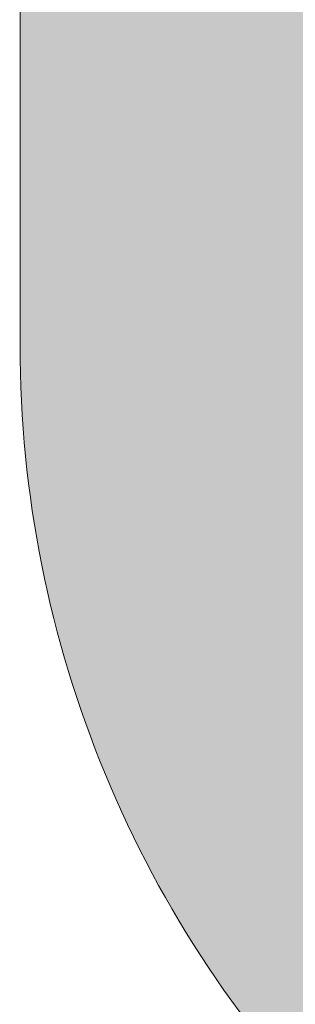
# Model space of a CAD drawing. Header units: millimetres. Extents: x 31882 to 271790, y -35693 to 24917.
# Tile 277 of 524: x 118706 to 118968, y 10429 to 11366. Entities that reach past the tile are written whole.
import ezdxf

# ---------------------------------------------------------------- set-up
doc = ezdxf.new("R2010")
doc.units = ezdxf.units.MM
doc.header["$MEASUREMENT"] = 0
doc.layers.add('Grey', color=8, linetype='Continuous', lineweight=9)

# ---------------------------------------------------------------- blocks, each defined once
blk = doc.blocks.new('r4ttwt')
at = {"layer": 'Grey', "ltscale": 0.25}
h = blk.add_hatch(color=255, dxfattribs=at)
h.dxf.hatch_style = 1
edge = h.paths.add_edge_path()
edge.add_line((1719056.187, -78756.588), (1718972.187, -78756.588))
edge.add_arc((1718972.187, -78798.588), 42, 90, 180)
edge.add_line((1718930.187, -78798.588), (1718930.187, -78948.16))
edge.add_arc((1718972.187, -78948.16), 42, 180, 270)
edge.add_line((1718972.187, -78990.16), (1719002.187, -78990.16))
edge.add_line((1719002.187, -78990.16), (1719002.187, -78972.16))
edge.add_line((1719002.187, -78972.16), (1718972.187, -78972.16))
edge.add_arc((1718972.187, -78948.16), 24, 180, 270, ccw=False)
edge.add_line((1718948.187, -78948.16), (1718948.187, -78798.588))
edge.add_arc((1718972.187, -78798.588), 24, 90, 180, ccw=False)
edge.add_line((1718972.187, -78774.588), (1719056.187, -78774.588))
edge.add_line((1719056.187, -78774.588), (1719056.187, -78756.588))
at = {"layer": 'Grey', "color": 14, "ltscale": 0.25}
blk.add_lwpolyline([(1719056.187, -78756.588), (1718972.187, -78756.588, 0.414214), (1718930.187, -78798.588), (1718930.187, -78948.16, 0.414214), (1718972.187, -78990.16), (1719002.187, -78990.16), (1719002.187, -78972.16), (1718972.187, -78972.16, -0.414214), (1718948.187, -78948.16), (1718948.187, -78798.588, -0.414214), (1718972.187, -78774.588), (1719056.187, -78774.588)], format="xyb", close=True, dxfattribs=at)

msp = doc.modelspace()

# ---------------------------------------------------------------- block references
at = {"xscale": 25.4, "yscale": 25.4, "zscale": 25.4}
msp.add_blockref('r4ttwt', (-43542120.31, 2016339.28), dxfattribs=at)

doc.saveas('drawing.dxf')
